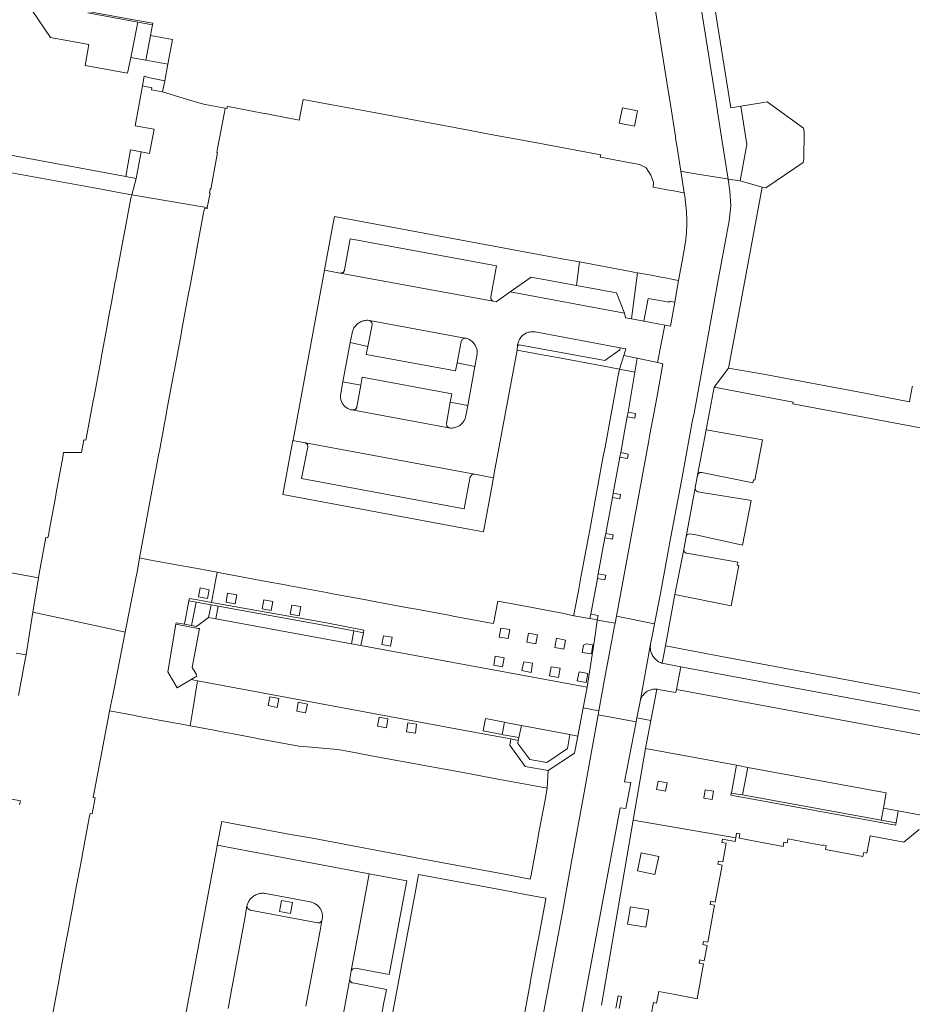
# Model space of a CAD drawing. Extents: x 146402 to 164798, y 455483 to 464134.
# Tile 278 of 575: x 157761 to 157879, y 460118 to 460247. Entities that reach past the tile are written whole.
import ezdxf

# ---------------------------------------------------------------- set-up
doc = ezdxf.new("R2010")
doc.units = 0
doc.header["$LTSCALE"] = 0.2
for name, color, linetype, lineweight in [('B-XX-VH-VERHARDING_ASFALT-GV', 252, 'CONTINUOUS', 18), ('B-XX-VH-VERHARDING_BETONSTRAATSTEEN-GV', 252, 'CONTINUOUS', 18), ('B-XX-VH-VERHARDING_SIERBESTRATING-GV', 252, 'CONTINUOUS', 18), ('B-XX-VH-VERHARDING_STRAATBAKSTEEN-GV', 252, 'CONTINUOUS', 18), ('B-XX-VH-VERHARDING_TEGEL-GV', 252, 'CONTINUOUS', 18)]:
    doc.layers.add(name, color=color, linetype=linetype, lineweight=lineweight)

msp = doc.modelspace()

# ---------------------------------------------------------------- linework, layer by layer
at = {"layer": 'B-XX-VH-VERHARDING_ASFALT-GV'}
for points in [[(157844.37, 460165.016), (157844.388, 460165.149), (157843.007, 460157.611), (157843.023, 460157.686), (157843.055, 460157.809), (157843.095, 460157.93), (157843.143, 460158.048), (157843.198, 460158.162), (157843.259, 460158.273), (157843.328, 460158.38), (157843.404, 460158.483), (157843.485, 460158.58), (157843.573, 460158.672), (157843.666, 460158.758), (157843.765, 460158.839), (157843.868, 460158.913), (157843.976, 460158.98), (157844.088, 460159.04), (157844.203, 460159.094), (157844.321, 460159.139), (157844.443, 460159.178), (157844.566, 460159.208), (157844.691, 460159.231), (157844.817, 460159.246), (157844.944, 460159.253), (157845.071, 460159.252), (157845.198, 460159.243), (157845.293, 460159.231), (157845.387, 460159.215), (157847.731, 460158.816), (157847.806, 460159.216), (157848.361, 460162.195), (157845.911, 460162.653), (157845.814, 460162.687), (157845.69, 460162.738), (157845.569, 460162.796), (157845.452, 460162.861), (157845.339, 460162.933), (157845.231, 460163.012), (157845.127, 460163.097), (157845.029, 460163.188), (157844.936, 460163.285), (157844.85, 460163.387), (157844.769, 460163.494), (157844.695, 460163.606), (157844.628, 460163.722), (157844.568, 460163.841), (157844.515, 460163.964), (157844.47, 460164.091), (157844.432, 460164.219), (157844.402, 460164.35), (157844.38, 460164.482), (157844.365, 460164.615), (157844.359, 460164.749), (157844.361, 460164.883)], [(157906.808, 460151.345), (157848.361, 460162.195), (157847.806, 460159.216), (157906.4, 460148.354)]]:
    msp.add_lwpolyline(points, close=True, dxfattribs=at)
at = {"layer": 'B-XX-VH-VERHARDING_BETONSTRAATSTEEN-GV'}
for points in [[(157844.314, 460253.198), (157846.524, 460239.072), (157846.991, 460236.115), (157847.65, 460231.933), (157847.683, 460231.698), (157847.916, 460230.224), (157848.363, 460227.363), (157849.03, 460227.24), (157851.407, 460226.853), (157854.454, 460226.356), (157854.586, 460226.335), (157853.816, 460231.25), (157853.205, 460235.208), (157853.012, 460236.424), (157850.275, 460253.813)], [(157770.429, 460248.384), (157776.658, 460247.241), (157778.958, 460246.819), (157778.919, 460246.61), (157778.66, 460245.21), (157781.511, 460244.683), (157780.908, 460241.418), (157780.51, 460239.266), (157780.237, 460237.79), (157783.522, 460236.812), (157785.588, 460236.196), (157786.53, 460236.02), (157788.46, 460235.66), (157788.7, 460235.62), (157788.74, 460235.88), (157789.32, 460235.771), (157789.32, 460235.768), (157793.796, 460234.92), (157793.8, 460234.94), (157794.38, 460234.84), (157794.374, 460234.81), (157798.192, 460234.087), (157798.698, 460236.807), (157802.26, 460236.15), (157807.56, 460235.16), (157812.97, 460234.15), (157818.59, 460233.1), (157823.89, 460232.11), (157829.22, 460231.12), (157834.55, 460230.12), (157837.859, 460229.506), (157837.773, 460229.207), (157842.92, 460228.248), (157843.817, 460227.817), (157844.43, 460226.849), (157844.758, 460225.933), (157844.732, 460225.267), (157846.553, 460224.923), (157847.657, 460224.715), (157848.709, 460224.516), (157848.811, 460224.497), (157848.363, 460227.363), (157847.916, 460230.224), (157847.683, 460231.698), (157847.65, 460231.933), (157846.991, 460236.115), (157846.524, 460239.072), (157844.314, 460253.198)], [(157763.077, 460248.485), (157765.479, 460244.957), (157770.547, 460244.02), (157770.04, 460241.277), (157775.625, 460240.244), (157776.059, 460242.316), (157776.33, 460243.608), (157776.953, 460246.971), (157770.389, 460248.175)], [(157765.74, 460116.37), (157766.619, 460121.089), (157766.725, 460121.653), (157767.61, 460126.39), (157767.72, 460126.97), (157768.6, 460131.71), (157768.71, 460132.29), (157769.6, 460137.02), (157769.7, 460137.6), (157770.59, 460142.33), (157770.7, 460142.91), (157770.99, 460142.85), (157771.38, 460144.94), (157771.093, 460144.984), (157773.203, 460156.109), (157773.26, 460156.41), (157773.622, 460158.233), (157773.801, 460159.138), (157775.313, 460166.734), (157773.541, 460167.127), (157763.185, 460169.364), (157762.28, 460163.75), (157762.17, 460163.17), (157761.28, 460158.42)], [(157828.957, 460109.463), (157832.79, 460129.93), (157833.507, 460133.884), (157834.037, 460136.805), (157835.642, 460145.654), (157836.003, 460147.643), (157837.499, 460155.892), (157837.59, 460156.397), (157835.535, 460156.777), (157834.83, 460153.08), (157834.377, 460150.834), (157830.917, 460148.537), (157830.807, 460146.227), (157830.67, 460145.49), (157830.56, 460144.9), (157829.67, 460140.17), (157829.56, 460139.59), (157828.67, 460134.85), (157828.56, 460134.27), (157824.95, 460134.95), (157814.26, 460136.96), (157799.96, 460139.64), (157797.03, 460140.15), (157788, 460141.84), (157787.416, 460138.719), (157799.041, 460136.564), (157807.398, 460134.987), (157812.332, 460134.066), (157810.024, 460121.722), (157805.61, 460122.58), (157805.256, 460122.496), (157805.039, 460122.203), (157804.86, 460121.161), (157804.854, 460121.1), (157804.856, 460121.038), (157804.865, 460120.977), (157804.883, 460120.918), (157804.908, 460120.862), (157804.94, 460120.809), (157804.979, 460120.761), (157805.023, 460120.719), (157805.073, 460120.682), (157805.127, 460120.652), (157805.185, 460120.63), (157805.245, 460120.615), (157805.257, 460120.613), (157809.657, 460119.775), (157809.607, 460119.51), (157809.293, 460117.829), (157808.693, 460114.622)], [(157830.585, 460091.037), (157840.41, 460143.654), (157841.152, 460143.548), (157841.798, 460146.971), (157840.977, 460147.073), (157842.499, 460154.975), (157837.499, 460155.892), (157836.003, 460147.643), (157835.642, 460145.654), (157834.037, 460136.805), (157833.507, 460133.884), (157832.79, 460129.93), (157828.957, 460109.463)], [(157837.93, 460117.68), (157842.107, 460142.039), (157843.72, 460151.45), (157844.433, 460155.131), (157842.595, 460155.471), (157842.499, 460154.975), (157840.977, 460147.073), (157841.798, 460146.971), (157841.152, 460143.548), (157840.41, 460143.654), (157830.585, 460091.037)], [(157910.874, 460136.862), (157876.962, 460143.245), (157876.667, 460141.664), (157876.61, 460141.37), (157854.96, 460145.32), (157855.005, 460145.554), (157855.017, 460145.614), (157855.685, 460149.243), (157843.72, 460151.45), (157842.107, 460142.039), (157855.596, 460139.683), (157855.71, 460140.3), (157856.12, 460140.22), (157856.02, 460139.67), (157861.83, 460138.58), (157861.93, 460139.13), (157862.35, 460139.05), (157862.445, 460139.561), (157867.054, 460138.683), (157867.07, 460138.77), (157867.5, 460138.69), (157867.39, 460138.15), (157872.32, 460137.23), (157872.42, 460137.77), (157872.839, 460137.691), (157873.26, 460139.956), (157877.677, 460139.127), (157879.706, 460140.806)], [(157758.79, 460145.1), (157761.562, 460144.587), (157761.402, 460144.034)], [(157844.46, 460116.45), (157844.76, 460118.04), (157845.18, 460117.96), (157845.47, 460119.497), (157847.4, 460119.13), (157850.5, 460118.54), (157851.36, 460123.11), (157850.79, 460123.22), (157850.87, 460123.64), (157851.44, 460123.54), (157851.82, 460125.56), (157851.25, 460125.67), (157851.33, 460126.08), (157851.9, 460125.97), (157852.81, 460130.84), (157852.24, 460130.95), (157852.32, 460131.37), (157852.89, 460131.26), (157853.81, 460136.12), (157853.24, 460136.22), (157853.31, 460136.64), (157853.88, 460136.53), (157854.35, 460139), (157853.78, 460139.1), (157853.86, 460139.53), (157855.51, 460139.22), (157855.596, 460139.683), (157842.107, 460142.039), (157837.93, 460117.68)], [(157803.762, 460115.204), (157804.275, 460118.051), (157804.86, 460121.161), (157805.039, 460122.203), (157806.27, 460128.791), (157807.398, 460134.987), (157799.041, 460136.564), (157787.416, 460138.719), (157787.401, 460138.641), (157787.218, 460137.663), (157782.528, 460112.564)], [(157788.842, 460117.246), (157789.252, 460119.446), (157791.038, 460129.075), (157791.322, 460130.765), (157791.34, 460130.837), (157791.378, 460130.962), (157791.424, 460131.084), (157791.477, 460131.204), (157791.537, 460131.319), (157791.604, 460131.431), (157791.678, 460131.539), (157791.758, 460131.642), (157791.845, 460131.74), (157791.937, 460131.832), (157792.035, 460131.918), (157792.138, 460131.999), (157792.245, 460132.072), (157792.357, 460132.139), (157792.473, 460132.2), (157792.592, 460132.253), (157792.715, 460132.298), (157792.839, 460132.336), (157792.966, 460132.366), (157793.095, 460132.389), (157793.225, 460132.403), (157793.355, 460132.409), (157793.486, 460132.408), (157793.616, 460132.398), (157793.745, 460132.381), (157799.615, 460131.277), (157799.657, 460131.27), (157799.779, 460131.243), (157799.899, 460131.209), (157800.017, 460131.167), (157800.131, 460131.117), (157800.243, 460131.06), (157800.35, 460130.997), (157800.453, 460130.926), (157800.552, 460130.849), (157800.645, 460130.766), (157800.733, 460130.677), (157800.815, 460130.583), (157800.891, 460130.484), (157800.96, 460130.38), (157801.022, 460130.271), (157801.078, 460130.159), (157801.126, 460130.044), (157801.166, 460129.926), (157801.199, 460129.805), (157801.225, 460129.683), (157801.242, 460129.559), (157801.251, 460129.435), (157801.253, 460129.31), (157801.246, 460129.185), (157801.231, 460129.061), (157801.209, 460128.938), (157801.204, 460128.912), (157801.187, 460128.85), (157800.943, 460127.502), (157799.084, 460117.574)], [(157799.084, 460117.574), (157800.943, 460127.502), (157801.187, 460128.85), (157801.162, 460128.791), (157801.13, 460128.736), (157801.091, 460128.684), (157801.047, 460128.638), (157800.997, 460128.598), (157800.942, 460128.565), (157800.883, 460128.538), (157800.822, 460128.52), (157800.759, 460128.508), (157800.695, 460128.505), (157800.631, 460128.51), (157791.76, 460130.171), (157791.445, 460130.397), (157791.322, 460130.765), (157791.038, 460129.075), (157789.252, 460119.446), (157788.842, 460117.246)], [(157808.693, 460114.622), (157809.293, 460117.829), (157809.607, 460119.51), (157809.657, 460119.775), (157805.257, 460120.613), (157805.245, 460120.615), (157805.185, 460120.63), (157805.127, 460120.652), (157805.073, 460120.682), (157805.023, 460120.719), (157804.979, 460120.761), (157804.94, 460120.809), (157804.908, 460120.862), (157804.883, 460120.918), (157804.865, 460120.977), (157804.856, 460121.038), (157804.854, 460121.1), (157804.86, 460121.161), (157804.275, 460118.051), (157803.762, 460115.204)], [(157839.84, 460117.32), (157840.13, 460118.91), (157840.55, 460118.83), (157840.25, 460117.25)]]:
    msp.add_lwpolyline(points, dxfattribs=at)
for points in [[(157778.919, 460246.61), (157776.953, 460246.971), (157776.33, 460243.608), (157776.059, 460242.316), (157778.015, 460241.954), (157778.66, 460245.21)], [(157778.543, 460239.629), (157777.818, 460239.839), (157777.584, 460238.571), (157778.814, 460238.344), (157778.762, 460238.059), (157780.237, 460237.79), (157780.51, 460239.266)], [(157778.814, 460238.344), (157777.584, 460238.571), (157776.617, 460233.34), (157779.103, 460232.88), (157778.516, 460229.704), (157777.406, 460229.909), (157776.761, 460226.419), (157776.17, 460224.24), (157785.753, 460222.636), (157786.111, 460222.576), (157786.465, 460224.475), (157786.377, 460224.492), (157786.477, 460225.032), (157786.576, 460225.014), (157787.468, 460229.802), (157787.37, 460229.82), (157787.47, 460230.36), (157788.36, 460235.13), (157788.46, 460235.66), (157786.53, 460236.02), (157785.588, 460236.196), (157783.522, 460236.812), (157780.237, 460237.79), (157778.762, 460238.059)], [(157840.271, 460233.692), (157840.688, 460235.697), (157842.692, 460235.28), (157842.276, 460233.276)], [(157775.384, 460226.673), (157759.804, 460229.554), (157759.41, 460227.34), (157772.418, 460224.935), (157774.698, 460224.513), (157776.17, 460224.24), (157776.761, 460226.419)], [(157777.406, 460229.909), (157776.03, 460230.164), (157775.384, 460226.673), (157776.761, 460226.419)], [(157849.03, 460227.24), (157848.363, 460227.363), (157848.811, 460224.497), (157848.844, 460224.284), (157848.88, 460224.073), (157848.942, 460223.675), (157848.995, 460223.275), (157849.041, 460222.874), (157849.079, 460222.472), (157849.109, 460222.069), (157849.131, 460221.666), (157849.145, 460221.263), (157849.151, 460220.859), (157849.149, 460220.455), (157849.139, 460220.052), (157849.121, 460219.649), (157849.095, 460219.246), (157849.06, 460218.844), (157849.019, 460218.442), (157848.969, 460218.042), (157848.911, 460217.642), (157848.845, 460217.244), (157848.487, 460215.31), (157848.07, 460213.005), (157847.56, 460210.161), (157846.99, 460206.988), (157846.25, 460207.122), (157845.29, 460202.195), (157846.016, 460202.049), (157845.193, 460197.579), (157844.297, 460192.717), (157844.107, 460191.685), (157839.899, 460168.834), (157844.923, 460167.851), (157845.708, 460171.817), (157846.846, 460178.093), (157846.888, 460178.34), (157847.051, 460179.288), (157848.457, 460186.647), (157848.638, 460187.63), (157849.921, 460194.615), (157850.107, 460195.55), (157850.958, 460200.134), (157853.264, 460213.089), (157853.586, 460214.706), (157854.704, 460220.839), (157854.959, 460222.789), (157854.834, 460224.752), (157854.586, 460226.335), (157854.454, 460226.356), (157851.407, 460226.853)], [(157856.15, 460226.08), (157854.586, 460226.335), (157854.834, 460224.752), (157854.959, 460222.789), (157854.704, 460220.839), (157853.586, 460214.706), (157853.264, 460213.089), (157850.958, 460200.134), (157850.107, 460195.55), (157849.921, 460194.615), (157848.638, 460187.63), (157848.457, 460186.647), (157847.051, 460179.288), (157846.888, 460178.34), (157846.846, 460178.093), (157845.708, 460171.817), (157844.923, 460167.851), (157844.686, 460166.654), (157844.388, 460165.149), (157844.37, 460165.016), (157844.361, 460164.883), (157844.359, 460164.749), (157844.365, 460164.615), (157844.38, 460164.482), (157844.402, 460164.35), (157844.432, 460164.219), (157844.47, 460164.091), (157844.515, 460163.964), (157844.568, 460163.841), (157844.628, 460163.722), (157844.695, 460163.606), (157844.769, 460163.494), (157844.85, 460163.387), (157844.936, 460163.285), (157845.029, 460163.188), (157845.127, 460163.097), (157845.231, 460163.012), (157845.339, 460162.933), (157845.452, 460162.861), (157845.569, 460162.796), (157845.69, 460162.738), (157845.814, 460162.687), (157845.911, 460162.653), (157846.35, 460164.93), (157847.574, 460171.717), (157848.753, 460177.617), (157848.764, 460177.676), (157849.057, 460179.283), (157849.058, 460179.292), (157849.06, 460179.299), (157849.06, 460179.302), (157849.061, 460179.307), (157849.062, 460179.312), (157849.063, 460179.315), (157849.064, 460179.322), (157849.066, 460179.331), (157849.068, 460179.339), (157849.07, 460179.347), (157850.262, 460185.698), (157850.264, 460185.706), (157850.265, 460185.714), (157850.573, 460187.371), (157850.574, 460187.378), (157850.576, 460187.387), (157850.578, 460187.396), (157850.58, 460187.404), (157850.582, 460187.412), (157851.716, 460193.334), (157852.744, 460198.949), (157854.64, 460201.48), (157855.501, 460206.099), (157859.08, 460225.28)], [(157785.753, 460222.636), (157776.17, 460224.24), (157776.04, 460223.81), (157775.17, 460219.09), (157775.05, 460218.44), (157774.16, 460213.67), (157774.06, 460213.08), (157774.01, 460212.84), (157773.5, 460210.08), (157773.18, 460208.36), (157773.07, 460207.77), (157772.75, 460206.05), (157772.25, 460203.3), (157772.2, 460203.05), (157772.09, 460202.46), (157771.22, 460197.74), (157771.11, 460197.15), (157770.23, 460192.43), (157770.15, 460191.999), (157769.864, 460192.052), (157769.571, 460190.367), (157767.21, 460190.36), (157767.1, 460189.77), (157766.24, 460185.05), (157766.13, 460184.46), (157765.333, 460180.085), (157765.27, 460179.74), (157765.16, 460179.15), (157764.88, 460179.2), (157764.022, 460174.48), (157763.915, 460173.89), (157763.185, 460169.364), (157773.541, 460167.127), (157775.313, 460166.734), (157776.726, 460173.828), (157776.871, 460174.639), (157777.204, 460176.502), (157779.271, 460187.652), (157779.354, 460188.103), (157779.711, 460190.03), (157779.779, 460190.396), (157779.819, 460190.61), (157780.698, 460195.35), (157780.742, 460195.588), (157780.803, 460195.919), (157781.68, 460200.65), (157781.79, 460201.23), (157782.66, 460205.95), (157782.77, 460206.53), (157783.65, 460211.27), (157783.76, 460211.85), (157784.63, 460216.58), (157784.74, 460217.16), (157785.61, 460221.87), (157785.72, 460222.46), (157786.077, 460222.394), (157786.111, 460222.576)], [(157824.155, 460214.915), (157804.904, 460218.459), (157804.143, 460214.378), (157804.129, 460214.316), (157804.108, 460214.257), (157804.079, 460214.201), (157804.044, 460214.148), (157804.002, 460214.101), (157803.954, 460214.059), (157803.902, 460214.024), (157803.845, 460213.996), (157803.786, 460213.975), (157803.724, 460213.961), (157803.57, 460213.962), (157823.701, 460210.273), (157823.692, 460210.277), (157823.684, 460210.28), (157823.676, 460210.284), (157823.667, 460210.288), (157823.659, 460210.293), (157823.651, 460210.297), (157823.642, 460210.302), (157823.634, 460210.306), (157823.626, 460210.311), (157823.619, 460210.316), (157823.611, 460210.321), (157823.603, 460210.326), (157823.595, 460210.331), (157823.588, 460210.337), (157823.58, 460210.342), (157823.573, 460210.348), (157823.566, 460210.354), (157823.559, 460210.36), (157823.552, 460210.366), (157823.545, 460210.372), (157823.538, 460210.379), (157823.531, 460210.385), (157823.525, 460210.392), (157823.518, 460210.398), (157823.512, 460210.405), (157823.505, 460210.412), (157823.499, 460210.419), (157823.493, 460210.426), (157823.488, 460210.433), (157823.482, 460210.441), (157823.476, 460210.448), (157823.471, 460210.456), (157823.465, 460210.463), (157823.46, 460210.471), (157823.455, 460210.479), (157823.45, 460210.487), (157823.445, 460210.495), (157823.44, 460210.503), (157823.436, 460210.511), (157823.432, 460210.519), (157823.427, 460210.527), (157823.423, 460210.536), (157823.419, 460210.544), (157823.416, 460210.552), (157823.412, 460210.561), (157823.408, 460210.57), (157823.405, 460210.578), (157823.402, 460210.587), (157823.399, 460210.596), (157823.396, 460210.605), (157823.393, 460210.614), (157823.391, 460210.622), (157823.388, 460210.631), (157823.386, 460210.641), (157823.384, 460210.65), (157823.382, 460210.659), (157823.38, 460210.668), (157823.378, 460210.677), (157823.377, 460210.686), (157823.376, 460210.695), (157823.374, 460210.705), (157823.374, 460210.714), (157823.373, 460210.723), (157823.372, 460210.733), (157823.372, 460210.742), (157823.371, 460210.751), (157823.371, 460210.76), (157823.371, 460210.77), (157823.371, 460210.779), (157823.371, 460210.788), (157823.372, 460210.798), (157823.372, 460210.807), (157823.373, 460210.816), (157823.374, 460210.825), (157823.375, 460210.835), (157823.377, 460210.844), (157823.378, 460210.853)], [(157842.66, 460214.01), (157835.027, 460215.43), (157834.642, 460212.335), (157839.9, 460211.366), (157840.981, 460208.701), (157841.106, 460208.075), (157841.905, 460207.945)], [(157803.57, 460213.962), (157801.51, 460214.33), (157797.38, 460192.01), (157797.367, 460191.94), (157798.913, 460191.654), (157799.035, 460191.631), (157821.235, 460187.524), (157823.73, 460187.062), (157823.84, 460187.657), (157826.84, 460203.84), (157826.892, 460204.412), (157826.894, 460204.435), (157826.91, 460204.561), (157826.934, 460204.686), (157826.966, 460204.809), (157827.005, 460204.929), (157827.052, 460205.047), (157827.106, 460205.162), (157827.168, 460205.273), (157827.236, 460205.38), (157827.311, 460205.482), (157827.392, 460205.58), (157827.479, 460205.672), (157827.572, 460205.759), (157827.67, 460205.839), (157827.773, 460205.913), (157827.881, 460205.981), (157827.992, 460206.042), (157828.107, 460206.095), (157828.225, 460206.141), (157828.346, 460206.18), (157828.469, 460206.211), (157828.594, 460206.234), (157828.72, 460206.249), (157828.847, 460206.256), (157828.974, 460206.256), (157829.1, 460206.247), (157829.226, 460206.23), (157840.408, 460204.137), (157841.139, 460204.005), (157840.866, 460203.13), (157842.648, 460202.782), (157845.29, 460202.195), (157846.25, 460207.122), (157843.518, 460207.658), (157841.905, 460207.945), (157841.106, 460208.075), (157840.981, 460208.701), (157825.914, 460211.5), (157824.068, 460210.206), (157823.701, 460210.273)], [(157834.642, 460212.335), (157828.673, 460213.435), (157825.914, 460211.5), (157840.981, 460208.701), (157839.9, 460211.366)], [(157844.48, 460213.67), (157842.66, 460214.01), (157841.905, 460207.945), (157843.518, 460207.658), (157844.072, 460210.628), (157846.828, 460210.145), (157846.853, 460210.283), (157847.56, 460210.161), (157848.07, 460213.005), (157847.369, 460213.137), (157846.564, 460213.289), (157845.762, 460213.434), (157845.563, 460213.468)], [(157807.084, 460207.754), (157807.212, 460207.755), (157807.34, 460207.748), (157807.382, 460207.739), (157807.445, 460207.72), (157819.987, 460205.404), (157820.028, 460205.403), (157820.068, 460205.398), (157820.123, 460205.385), (157820.243, 460205.351), (157820.361, 460205.309), (157820.475, 460205.26), (157820.587, 460205.203), (157820.694, 460205.14), (157820.797, 460205.07), (157820.896, 460204.993), (157820.99, 460204.91), (157821.078, 460204.822), (157821.16, 460204.727), (157821.236, 460204.628), (157821.305, 460204.525), (157821.367, 460204.416), (157821.423, 460204.305), (157821.471, 460204.189), (157821.512, 460204.071), (157821.545, 460203.951), (157821.571, 460203.829), (157821.588, 460203.705), (157821.598, 460203.581), (157821.599, 460203.456), (157821.593, 460203.331), (157821.289, 460201.677), (157820.352, 460196.574), (157820.102, 460195.21), (157820.079, 460195.089), (157820.048, 460194.969), (157820.01, 460194.851), (157819.964, 460194.736), (157819.91, 460194.624), (157819.85, 460194.516), (157819.782, 460194.412), (157819.709, 460194.312), (157819.628, 460194.218), (157819.542, 460194.129), (157819.451, 460194.045), (157819.354, 460193.968), (157819.252, 460193.897), (157819.146, 460193.833), (157819.036, 460193.775), (157818.923, 460193.725), (157818.807, 460193.683), (157818.688, 460193.648), (157818.567, 460193.62), (157818.444, 460193.601), (157818.321, 460193.59), (157818.197, 460193.586), (157818.073, 460193.591), (157817.95, 460193.603), (157817.909, 460193.609), (157817.868, 460193.618), (157805.103, 460195.98), (157804.999, 460196.002), (157804.883, 460196.035), (157804.769, 460196.075), (157804.658, 460196.123), (157804.551, 460196.178), (157804.447, 460196.24), (157804.348, 460196.309), (157804.253, 460196.384), (157804.164, 460196.465), (157804.08, 460196.552), (157804.002, 460196.644), (157803.931, 460196.741), (157803.866, 460196.843), (157803.808, 460196.949), (157803.757, 460197.058), (157803.714, 460197.171), (157803.677, 460197.286), (157803.649, 460197.403), (157803.629, 460197.522), (157803.616, 460197.642), (157803.612, 460197.763), (157803.615, 460197.884), (157803.627, 460198.004), (157803.646, 460198.123), (157803.937, 460199.674), (157804.904, 460204.821), (157805.135, 460206.053), (157805.155, 460206.152), (157805.187, 460206.277), (157805.227, 460206.398), (157805.275, 460206.518), (157805.33, 460206.634), (157805.391, 460206.746), (157805.46, 460206.854), (157805.536, 460206.958), (157805.617, 460207.057), (157805.705, 460207.151), (157805.799, 460207.239), (157805.897, 460207.321), (157806.001, 460207.396), (157806.109, 460207.466), (157806.221, 460207.528), (157806.337, 460207.583), (157806.456, 460207.631), (157806.578, 460207.671), (157806.702, 460207.703), (157806.828, 460207.728), (157806.955, 460207.745)], [(157807.34, 460207.748), (157807.212, 460207.755), (157807.084, 460207.754), (157806.955, 460207.745), (157806.828, 460207.728), (157806.702, 460207.703), (157806.578, 460207.671), (157806.456, 460207.631), (157806.337, 460207.583), (157806.221, 460207.528), (157806.109, 460207.466), (157806.001, 460207.396), (157805.897, 460207.321), (157805.799, 460207.239), (157805.705, 460207.151), (157805.617, 460207.057), (157805.536, 460206.958), (157805.46, 460206.854), (157805.391, 460206.746), (157805.33, 460206.634), (157805.275, 460206.518), (157805.227, 460206.398), (157805.187, 460206.277), (157805.155, 460206.152), (157805.135, 460206.053), (157804.904, 460204.821), (157807.221, 460204.305), (157807.795, 460207.142), (157807.799, 460207.208), (157807.795, 460207.274), (157807.783, 460207.339), (157807.763, 460207.402), (157807.736, 460207.462), (157807.702, 460207.519), (157807.661, 460207.571), (157807.614, 460207.618), (157807.562, 460207.659), (157807.506, 460207.693), (157807.445, 460207.72), (157807.382, 460207.739)], [(157819.987, 460205.404), (157807.445, 460207.72), (157807.506, 460207.693), (157807.562, 460207.659), (157807.614, 460207.618), (157807.661, 460207.571), (157807.702, 460207.519), (157807.736, 460207.462), (157807.763, 460207.402), (157807.783, 460207.339), (157807.795, 460207.274), (157807.799, 460207.208), (157807.795, 460207.142), (157807.221, 460204.305), (157807.005, 460203.24), (157818.739, 460201.103), (157818.94, 460202.177), (157819.468, 460204.99), (157819.655, 460205.288)], [(157829.1, 460206.247), (157828.974, 460206.256), (157828.847, 460206.256), (157828.72, 460206.249), (157828.594, 460206.234), (157828.469, 460206.211), (157828.346, 460206.18), (157828.225, 460206.141), (157828.107, 460206.095), (157827.992, 460206.042), (157827.881, 460205.981), (157827.773, 460205.913), (157827.67, 460205.839), (157827.572, 460205.759), (157827.479, 460205.672), (157827.392, 460205.58), (157827.311, 460205.482), (157827.236, 460205.38), (157827.168, 460205.273), (157827.106, 460205.162), (157827.052, 460205.047), (157827.005, 460204.929), (157826.966, 460204.809), (157826.934, 460204.686), (157826.91, 460204.561), (157826.894, 460204.435), (157826.892, 460204.412), (157827.111, 460204.542), (157838.368, 460202.451), (157840.354, 460203.889), (157840.408, 460204.137), (157829.226, 460206.23)], [(157820.028, 460205.403), (157819.987, 460205.404), (157819.655, 460205.288), (157819.468, 460204.99), (157818.94, 460202.177), (157821.289, 460201.677), (157821.593, 460203.331), (157821.599, 460203.456), (157821.598, 460203.581), (157821.588, 460203.705), (157821.571, 460203.829), (157821.545, 460203.951), (157821.512, 460204.071), (157821.471, 460204.189), (157821.423, 460204.305), (157821.367, 460204.416), (157821.305, 460204.525), (157821.236, 460204.628), (157821.16, 460204.727), (157821.078, 460204.822), (157820.99, 460204.91), (157820.896, 460204.993), (157820.797, 460205.07), (157820.694, 460205.14), (157820.587, 460205.203), (157820.475, 460205.26), (157820.361, 460205.309), (157820.243, 460205.351), (157820.123, 460205.385), (157820.068, 460205.398)], [(157838.368, 460202.451), (157827.111, 460204.542), (157826.892, 460204.412), (157826.84, 460203.84), (157830.41, 460203.179), (157831.924, 460202.902), (157838.01, 460201.78), (157840.309, 460201.349), (157840.866, 460203.13), (157841.139, 460204.005), (157840.408, 460204.137), (157840.354, 460203.889)], [(157842.648, 460202.782), (157840.866, 460203.13), (157840.309, 460201.349), (157842.311, 460200.955)], [(157842.311, 460200.955), (157840.309, 460201.349), (157840.15, 460200.5), (157839.39, 460196.37), (157839.17, 460195.19), (157838.4, 460191.06), (157838.18, 460189.88), (157837.42, 460185.75), (157837.2, 460184.57), (157836.43, 460180.44), (157836.218, 460179.3), (157835.444, 460175.131), (157835.232, 460173.99), (157834.94, 460172.42), (157834.353, 460169.274), (157834.296, 460168.972), (157834.285, 460168.901), (157836.12, 460168.58), (157836.423, 460168.527), (157836.53, 460169.103), (157837.403, 460173.824), (157837.51, 460174.403), (157838.386, 460179.145), (157838.493, 460179.724), (157839.366, 460184.455), (157839.474, 460185.034), (157840.357, 460189.773), (157840.463, 460190.352), (157840.833, 460192.369), (157841.023, 460193.393), (157841.335, 460195.077), (157841.433, 460195.666)], [(157806.276, 460199.223), (157803.937, 460199.674), (157803.646, 460198.123), (157803.627, 460198.004), (157803.615, 460197.884), (157803.612, 460197.763), (157803.616, 460197.642), (157803.629, 460197.522), (157803.649, 460197.403), (157803.677, 460197.286), (157803.714, 460197.171), (157803.757, 460197.058), (157803.808, 460196.949), (157803.866, 460196.843), (157803.931, 460196.741), (157804.002, 460196.644), (157804.08, 460196.552), (157804.164, 460196.465), (157804.253, 460196.384), (157804.348, 460196.309), (157804.447, 460196.24), (157804.551, 460196.178), (157804.658, 460196.123), (157804.769, 460196.075), (157804.883, 460196.035), (157804.999, 460196.002), (157805.103, 460195.98), (157805.152, 460195.976), (157805.202, 460195.973), (157805.262, 460195.964), (157805.323, 460195.963), (157805.383, 460195.97), (157805.442, 460195.985), (157805.499, 460196.008), (157805.552, 460196.037), (157805.6, 460196.074), (157805.644, 460196.116), (157805.682, 460196.164), (157805.712, 460196.216), (157805.736, 460196.273), (157805.753, 460196.331), (157805.761, 460196.391)], [(157818.249, 460198.087), (157806.47, 460200.287), (157806.276, 460199.223), (157805.761, 460196.391), (157805.753, 460196.331), (157805.736, 460196.273), (157805.712, 460196.216), (157805.682, 460196.164), (157805.644, 460196.116), (157805.6, 460196.074), (157805.552, 460196.037), (157805.499, 460196.008), (157805.442, 460195.985), (157805.383, 460195.97), (157805.323, 460195.963), (157805.262, 460195.964), (157805.202, 460195.973), (157805.152, 460195.976), (157805.103, 460195.98), (157817.868, 460193.618), (157817.591, 460193.838), (157817.552, 460194.19), (157818.056, 460197.01)], [(157820.352, 460196.574), (157818.056, 460197.01), (157817.552, 460194.19), (157817.591, 460193.838), (157817.868, 460193.618), (157817.909, 460193.609), (157817.95, 460193.603), (157818.073, 460193.591), (157818.197, 460193.586), (157818.321, 460193.59), (157818.444, 460193.601), (157818.567, 460193.62), (157818.688, 460193.648), (157818.807, 460193.683), (157818.923, 460193.725), (157819.036, 460193.775), (157819.146, 460193.833), (157819.252, 460193.897), (157819.354, 460193.968), (157819.451, 460194.045), (157819.542, 460194.129), (157819.628, 460194.218), (157819.709, 460194.312), (157819.782, 460194.412), (157819.85, 460194.516), (157819.91, 460194.624), (157819.964, 460194.736), (157820.01, 460194.851), (157820.048, 460194.969), (157820.079, 460195.089), (157820.102, 460195.21)], [(157841.45, 460195.663), (157841.433, 460195.666), (157841.335, 460195.077), (157842.32, 460194.9), (157842.427, 460195.48)], [(157859.101, 460192.024), (157851.716, 460193.334), (157850.582, 460187.412), (157850.585, 460187.42), (157850.587, 460187.428), (157850.59, 460187.435), (157850.592, 460187.443), (157850.595, 460187.451), (157850.598, 460187.459), (157850.601, 460187.467), (157850.605, 460187.474), (157850.608, 460187.482), (157850.611, 460187.49), (157850.615, 460187.497), (157850.619, 460187.505), (157850.623, 460187.512), (157850.627, 460187.519), (157850.631, 460187.526), (157850.635, 460187.534), (157850.64, 460187.541), (157850.644, 460187.548), (157850.649, 460187.554), (157850.654, 460187.561), (157850.659, 460187.568), (157850.664, 460187.575), (157850.669, 460187.581), (157850.674, 460187.588), (157850.679, 460187.594), (157850.685, 460187.6), (157850.69, 460187.607), (157850.696, 460187.613), (157850.702, 460187.619), (157850.708, 460187.625), (157850.714, 460187.631), (157850.72, 460187.636), (157850.726, 460187.642), (157850.732, 460187.647), (157850.738, 460187.653), (157850.745, 460187.658), (157850.752, 460187.663), (157850.758, 460187.668), (157850.765, 460187.673), (157850.772, 460187.678), (157850.779, 460187.683), (157850.786, 460187.687), (157850.793, 460187.692), (157850.8, 460187.696), (157850.807, 460187.7), (157850.814, 460187.704), (157850.822, 460187.708), (157850.829, 460187.712), (157850.837, 460187.716), (157850.844, 460187.719), (157850.852, 460187.722), (157850.859, 460187.726), (157850.867, 460187.729), (157850.875, 460187.732), (157850.883, 460187.735), (157850.891, 460187.738), (157850.898, 460187.74), (157850.906, 460187.742), (157850.914, 460187.745), (157850.922, 460187.747), (157850.931, 460187.749), (157850.939, 460187.751), (157850.947, 460187.753), (157850.955, 460187.754), (157850.963, 460187.756), (157850.971, 460187.757), (157850.98, 460187.758), (157850.988, 460187.759), (157850.996, 460187.76), (157851.005, 460187.761), (157851.013, 460187.762), (157851.021, 460187.762), (157851.03, 460187.762), (157851.038, 460187.763), (157851.046, 460187.763), (157851.054, 460187.762), (157851.063, 460187.762), (157851.071, 460187.762), (157851.08, 460187.761), (157851.088, 460187.761), (157851.096, 460187.76), (157851.104, 460187.759), (157851.113, 460187.758), (157851.121, 460187.756), (157851.129, 460187.755), (157857.831, 460186.371), (157857.906, 460186.764), (157858.102, 460186.727)], [(157821.235, 460187.524), (157799.035, 460191.631), (157799.28, 460191.423), (157799.315, 460191.104), (157798.511, 460186.932), (157819.897, 460182.95), (157820.653, 460187.151), (157820.871, 460187.451)], [(157841.445, 460190.169), (157840.463, 460190.352), (157840.357, 460189.773), (157841.34, 460189.59)], [(157839.477, 460185.034), (157840.357, 460189.773), (157839.474, 460185.034), (157839.366, 460184.455), (157840.35, 460184.27), (157840.458, 460184.85)], [(157850.262, 460185.69), (157850.262, 460185.698), (157849.07, 460179.347), (157849.068, 460179.339), (157849.066, 460179.331), (157849.064, 460179.322), (157849.063, 460179.315), (157849.062, 460179.312), (157849.061, 460179.307), (157849.06, 460179.302), (157849.06, 460179.299), (157849.058, 460179.292), (157849.057, 460179.283), (157849.221, 460179.58), (157849.543, 460179.688), (157850.327, 460179.556), (157856.293, 460178.215), (157856.489, 460178.178), (157857.602, 460184.074), (157857.405, 460184.111), (157851.4, 460185.061), (157850.661, 460185.201), (157850.653, 460185.202), (157850.645, 460185.203), (157850.637, 460185.204), (157850.63, 460185.206), (157850.622, 460185.207), (157850.614, 460185.209), (157850.606, 460185.211), (157850.599, 460185.213), (157850.591, 460185.215), (157850.583, 460185.217), (157850.576, 460185.219), (157850.568, 460185.222), (157850.561, 460185.225), (157850.553, 460185.227), (157850.546, 460185.23), (157850.539, 460185.233), (157850.531, 460185.236), (157850.524, 460185.24), (157850.517, 460185.243), (157850.51, 460185.246), (157850.503, 460185.25), (157850.496, 460185.254), (157850.489, 460185.258), (157850.482, 460185.262), (157850.475, 460185.266), (157850.468, 460185.27), (157850.462, 460185.274), (157850.455, 460185.279), (157850.449, 460185.283), (157850.442, 460185.288), (157850.436, 460185.293), (157850.43, 460185.298), (157850.424, 460185.303), (157850.418, 460185.308), (157850.412, 460185.313), (157850.406, 460185.319), (157850.4, 460185.324), (157850.394, 460185.33), (157850.389, 460185.335), (157850.383, 460185.341), (157850.378, 460185.347), (157850.373, 460185.353), (157850.367, 460185.359), (157850.362, 460185.365), (157850.355, 460185.374), (157850.353, 460185.377), (157850.348, 460185.384), (157850.343, 460185.39), (157850.339, 460185.397), (157850.334, 460185.403), (157850.33, 460185.41), (157850.326, 460185.417), (157850.322, 460185.424), (157850.318, 460185.43), (157850.314, 460185.437), (157850.31, 460185.444), (157850.307, 460185.451), (157850.303, 460185.459), (157850.3, 460185.466), (157850.297, 460185.473), (157850.294, 460185.48), (157850.291, 460185.488), (157850.288, 460185.495), (157850.286, 460185.503), (157850.283, 460185.51), (157850.281, 460185.518), (157850.278, 460185.525), (157850.276, 460185.533), (157850.274, 460185.541), (157850.272, 460185.549), (157850.271, 460185.556), (157850.269, 460185.564), (157850.268, 460185.572), (157850.266, 460185.58), (157850.265, 460185.587), (157850.264, 460185.595), (157850.263, 460185.603), (157850.262, 460185.611), (157850.262, 460185.619), (157850.261, 460185.627), (157850.261, 460185.635), (157850.261, 460185.643), (157850.261, 460185.651), (157850.261, 460185.659), (157850.261, 460185.667), (157850.261, 460185.674), (157850.262, 460185.683)], [(157838.497, 460179.724), (157839.366, 460184.455), (157838.493, 460179.724), (157838.386, 460179.145), (157839.37, 460178.96), (157839.477, 460179.541)], [(157848.752, 460177.558), (157848.753, 460177.617), (157847.574, 460171.717), (157854.99, 460170.228), (157855.989, 460175.525), (157855.792, 460175.562), (157855.866, 460175.955), (157849.15, 460177.135), (157849.107, 460177.141), (157849.05, 460177.156), (157848.995, 460177.179), (157848.944, 460177.209), (157848.898, 460177.245), (157848.856, 460177.287), (157848.821, 460177.335), (157848.792, 460177.387), (157848.771, 460177.442), (157848.757, 460177.5)], [(157777.64, 460176.43), (157777.204, 460176.502), (157776.871, 460174.639), (157776.726, 460173.828), (157775.313, 460166.734), (157773.801, 460159.138), (157773.622, 460158.233), (157773.26, 460156.41), (157776.37, 460155.83), (157776.95, 460155.72), (157781.69, 460154.83), (157782.27, 460154.72), (157783.841, 460154.427), (157784.153, 460156.282), (157784.838, 460160.353), (157783.966, 460160.514), (157782.129, 460159.429), (157780.898, 460161.526), (157781.971, 460167.778), (157782.008, 460167.993), (157783.091, 460167.791), (157783.701, 460170.849), (157783.766, 460171.173), (157784.8, 460170.995), (157786.64, 460170.666), (157787.051, 460172.749), (157787.42, 460174.62), (157783.59, 460175.33), (157783.01, 460175.43), (157778.22, 460176.32)], [(157788, 460174.51), (157787.42, 460174.62), (157787.051, 460172.749), (157786.64, 460170.666), (157801.8, 460167.96), (157806.69, 460167), (157806.626, 460166.665), (157806.31, 460165), (157836.06, 460159.53), (157837.003, 460165.731), (157837.384, 460168.236), (157837.388, 460168.348), (157837.371, 460168.361), (157836.423, 460168.527), (157836.12, 460168.58), (157834.285, 460168.901), (157832.38, 460169.33), (157831.58, 460169.48), (157828.62, 460170.03), (157824.3, 460170.84), (157823.74, 460167.87), (157823.16, 460167.98), (157818.43, 460168.86), (157817.85, 460168.97), (157813.12, 460169.85), (157812.54, 460169.95), (157807.81, 460170.83), (157807.23, 460170.94), (157802.36, 460171.85), (157801.78, 460171.95), (157796.94, 460172.85), (157796.36, 460172.96), (157793.839, 460173.427)], [(157838.49, 460174.22), (157837.51, 460174.403), (157837.403, 460173.824), (157838.379, 460173.64)], [(157784.948, 460171.375), (157785.165, 460172.558), (157786.345, 460172.334), (157786.131, 460171.152)], [(157784.628, 460170.692), (157783.701, 460170.849), (157783.091, 460167.791), (157784.038, 460167.615)], [(157786.607, 460170.337), (157784.628, 460170.692), (157784.038, 460167.615), (157784.683, 460167.494), (157786.25, 460168.69)], [(157788.582, 460170.682), (157788.767, 460171.87), (157790.002, 460171.663), (157789.78, 460170.469)], [(157793.324, 460169.807), (157793.556, 460171.009), (157794.739, 460170.785), (157794.496, 460169.59)], [(157787.544, 460170.169), (157786.607, 460170.337), (157786.25, 460168.69), (157787.227, 460168.51)], [(157801.398, 460167.683), (157787.544, 460170.169), (157787.227, 460168.51), (157805.06, 460165.23), (157805.389, 460166.9)], [(157797.022, 460169.125), (157797.207, 460170.291), (157798.402, 460170.107), (157798.182, 460168.9)], [(157837.4, 460168.34), (157837.388, 460168.348), (157837.384, 460168.236), (157837.003, 460165.731), (157836.06, 460159.53), (157835.535, 460156.777), (157837.59, 460156.397), (157838.3, 460160.31), (157839.262, 460165.411), (157839.396, 460166.123), (157839.49, 460166.62), (157839.626, 460167.355), (157839.729, 460167.911)], [(157837.479, 460168.926), (157836.53, 460169.103), (157836.423, 460168.527), (157837.371, 460168.361)], [(157844.923, 460167.851), (157839.899, 460168.834), (157839.729, 460167.911), (157839.626, 460167.355), (157839.49, 460166.62), (157839.396, 460166.123), (157839.262, 460165.411), (157838.3, 460160.31), (157837.59, 460156.397), (157837.499, 460155.892), (157842.499, 460154.975), (157842.595, 460155.471), (157843.007, 460157.611), (157844.388, 460165.149), (157844.686, 460166.654)], [(157784.922, 460167.234), (157781.971, 460167.778), (157780.898, 460161.526), (157782.129, 460159.429), (157783.966, 460160.514), (157784.739, 460160.971), (157784.635, 460161.153), (157784.686, 460161.194), (157784.137, 460162.119), (157785.067, 460167.207)], [(157806.626, 460166.665), (157805.389, 460166.9), (157805.06, 460165.23), (157806.31, 460165)], [(157824.485, 460166.101), (157824.696, 460167.28), (157825.874, 460167.086), (157825.656, 460165.924)], [(157810.43, 460166.08), (157810.211, 460164.89), (157809.042, 460165.11), (157809.257, 460166.283)], [(157828.115, 460165.428), (157828.32, 460166.625), (157829.511, 460166.392), (157829.294, 460165.222)], [(157831.805, 460164.744), (157832.009, 460165.942), (157833.201, 460165.695), (157832.999, 460164.531)], [(157835.582, 460165.051), (157835.935, 460165.198), (157836.798, 460165.06), (157836.617, 460163.892), (157835.394, 460164.082)], [(157823.781, 460162.402), (157823.969, 460163.581), (157825.156, 460163.357), (157824.942, 460162.168)], [(157827.469, 460161.684), (157827.71, 460162.862), (157828.885, 460162.661), (157828.677, 460161.448)], [(157831.109, 460161.011), (157831.305, 460162.187), (157832.509, 460161.993), (157832.279, 460160.794)], [(157822.339, 460153.396), (157784.838, 460160.353), (157784.153, 460156.282), (157783.841, 460154.427), (157786.99, 460153.84), (157787.57, 460153.73), (157789.978, 460153.276), (157792.29, 460152.84), (157792.87, 460152.73), (157798.155, 460151.754), (157799.826, 460151.612), (157803.217, 460151.324), (157804.76, 460151.04), (157807.68, 460150.5), (157810.07, 460150.06), (157812.99, 460149.52), (157815.38, 460149.08), (157818.3, 460148.54), (157820.69, 460148.1), (157823.61, 460147.56), (157826, 460147.12), (157828.92, 460146.58), (157830.807, 460146.227), (157830.917, 460148.537), (157827.892, 460149.066), (157825.876, 460151.892), (157826.002, 460152.717)], [(157834.757, 460160.348), (157834.984, 460161.524), (157836.164, 460161.328), (157835.944, 460160.145)], [(157845.071, 460159.252), (157844.944, 460159.253), (157844.817, 460159.246), (157844.691, 460159.231), (157844.566, 460159.208), (157844.443, 460159.178), (157844.321, 460159.139), (157844.203, 460159.094), (157844.088, 460159.04), (157843.976, 460158.98), (157843.868, 460158.913), (157843.765, 460158.839), (157843.666, 460158.758), (157843.573, 460158.672), (157843.485, 460158.58), (157843.404, 460158.483), (157843.328, 460158.38), (157843.259, 460158.273), (157843.198, 460158.162), (157843.143, 460158.048), (157843.095, 460157.93), (157843.055, 460157.809), (157843.023, 460157.686), (157843.007, 460157.611), (157842.595, 460155.471), (157844.433, 460155.131), (157844.96, 460157.85), (157845.198, 460159.243)], [(157795.505, 460158.023), (157795.291, 460156.843), (157794.108, 460157.086), (157794.332, 460158.254)], [(157799.268, 460157.298), (157799.029, 460156.138), (157797.894, 460156.346), (157798.072, 460157.543)], [(157809.851, 460155.351), (157809.666, 460154.155), (157808.471, 460154.389), (157808.707, 460155.567)], [(157813.622, 460154.648), (157813.473, 460153.444), (157812.315, 460153.652), (157812.484, 460154.839)], [(157825.33, 460154.88), (157825.193, 460154.906), (157824.897, 460153.28), (157825.022, 460153.257), (157826.594, 460152.963), (157827.055, 460152.876), (157827.4, 460154.488), (157826.901, 460154.582)], [(157833.94, 460153.249), (157833.788, 460153.278), (157833.452, 460151.431), (157830.73, 460149.589), (157828.533, 460149.99), (157826.958, 460152.119), (157826.989, 460152.517), (157826.002, 460152.717), (157825.876, 460151.892), (157827.892, 460149.066), (157830.917, 460148.537), (157834.377, 460150.834), (157834.83, 460153.08)], [(157857.16, 460148.97), (157855.685, 460149.243), (157855.017, 460145.614), (157855.005, 460145.554), (157856.492, 460145.346)], [(157875.38, 460145.61), (157857.16, 460148.97), (157856.492, 460145.346), (157874.72, 460142.019), (157875.02, 460143.61)], [(157845.183, 460146.065), (157845.393, 460147.157), (157846.563, 460146.931), (157846.353, 460145.839)], [(157851.397, 460144.924), (157851.572, 460146.009), (157852.644, 460145.836), (157852.469, 460144.751)], [(157876.962, 460143.245), (157875.02, 460143.61), (157874.72, 460142.019), (157876.667, 460141.664)], [(157842.665, 460135.383), (157843.168, 460137.724), (157845.468, 460137.23), (157844.965, 460134.889)], [(157812.332, 460134.066), (157807.398, 460134.987), (157806.27, 460128.791), (157805.039, 460122.203), (157805.256, 460122.496), (157805.61, 460122.58), (157810.024, 460121.722)], [(157813.88, 460134.89), (157824.56, 460132.9), (157828.18, 460132.227), (157830.64, 460131.77), (157830.53, 460131.19), (157829.65, 460126.45), (157829.54, 460125.87), (157828.66, 460121.14), (157828.55, 460120.56), (157827.67, 460115.82), (157827.56, 460115.24), (157826.68, 460110.5), (157826.57, 460109.92), (157809.81, 460113.05), (157813.511, 460132.909)], [(157841.376, 460128.343), (157841.759, 460130.636), (157844.164, 460130.234), (157843.781, 460127.941)]]:
    msp.add_lwpolyline(points, close=True, dxfattribs=at)
at = {"layer": 'B-XX-VH-VERHARDING_SIERBESTRATING-GV'}
msp.add_lwpolyline([(157760.99, 460163.99), (157762.28, 460163.75), (157763.185, 460169.364), (157763.915, 460173.89), (157753.62, 460175.77)], dxfattribs=at)
at = {"layer": 'B-XX-VH-VERHARDING_STRAATBAKSTEEN-GV'}
msp.add_lwpolyline([(157864.51, 460233.02), (157859.72, 460236.49), (157859.24, 460236.41), (157856.26, 460235.918), (157857.07, 460230.88), (157856.15, 460226.08), (157859.08, 460225.28), (157859.56, 460225.19), (157864.44, 460228.49), (157864.53, 460229), (157864.58, 460232.56)], close=True, dxfattribs=at)
at = {"layer": 'B-XX-VH-VERHARDING_TEGEL-GV'}
for points in [[(157852.678, 460250), (157851.88, 460255.04), (157850.135, 460254.784), (157850.275, 460253.813), (157853.012, 460236.424), (157853.205, 460235.208), (157853.816, 460231.25), (157854.586, 460226.335), (157856.15, 460226.08), (157857.07, 460230.88), (157856.26, 460235.918), (157854.94, 460235.7)], [(157781.511, 460244.683), (157778.66, 460245.21), (157778.015, 460241.954), (157780.908, 460241.418)], [(157832.724, 460215.858), (157802.849, 460221.416), (157802.45, 460219.36), (157801.65, 460215.078), (157801.51, 460214.33), (157803.57, 460213.962), (157803.724, 460213.961), (157803.786, 460213.975), (157803.845, 460213.996), (157803.902, 460214.024), (157803.954, 460214.059), (157804.002, 460214.101), (157804.044, 460214.148), (157804.079, 460214.201), (157804.108, 460214.257), (157804.129, 460214.316), (157804.143, 460214.378), (157804.904, 460218.459), (157824.155, 460214.915), (157823.378, 460210.853), (157823.377, 460210.844), (157823.375, 460210.835), (157823.374, 460210.825), (157823.373, 460210.816), (157823.372, 460210.807), (157823.372, 460210.798), (157823.371, 460210.788), (157823.371, 460210.779), (157823.371, 460210.77), (157823.371, 460210.76), (157823.371, 460210.751), (157823.372, 460210.742), (157823.372, 460210.733), (157823.373, 460210.723), (157823.374, 460210.714), (157823.374, 460210.705), (157823.376, 460210.695), (157823.377, 460210.686), (157823.378, 460210.677), (157823.38, 460210.668), (157823.382, 460210.659), (157823.384, 460210.65), (157823.386, 460210.641), (157823.388, 460210.631), (157823.391, 460210.622), (157823.393, 460210.614), (157823.396, 460210.605), (157823.399, 460210.596), (157823.402, 460210.587), (157823.405, 460210.578), (157823.408, 460210.57), (157823.412, 460210.561), (157823.416, 460210.552), (157823.419, 460210.544), (157823.423, 460210.536), (157823.427, 460210.527), (157823.432, 460210.519), (157823.436, 460210.511), (157823.44, 460210.503), (157823.445, 460210.495), (157823.45, 460210.487), (157823.455, 460210.479), (157823.46, 460210.471), (157823.465, 460210.463), (157823.471, 460210.456), (157823.476, 460210.448), (157823.482, 460210.441), (157823.488, 460210.433), (157823.493, 460210.426), (157823.499, 460210.419), (157823.505, 460210.412), (157823.512, 460210.405), (157823.518, 460210.398), (157823.525, 460210.392), (157823.531, 460210.385), (157823.538, 460210.379), (157823.545, 460210.372), (157823.552, 460210.366), (157823.559, 460210.36), (157823.566, 460210.354), (157823.573, 460210.348), (157823.58, 460210.342), (157823.588, 460210.337), (157823.595, 460210.331), (157823.603, 460210.326), (157823.611, 460210.321), (157823.619, 460210.316), (157823.626, 460210.311), (157823.634, 460210.306), (157823.642, 460210.302), (157823.651, 460210.297), (157823.659, 460210.293), (157823.667, 460210.288), (157823.676, 460210.284), (157823.684, 460210.28), (157823.692, 460210.277), (157823.701, 460210.273), (157824.068, 460210.206), (157825.914, 460211.5), (157828.673, 460213.435), (157834.642, 460212.335), (157835.027, 460215.43), (157834.237, 460215.577)], [(157798.913, 460191.654), (157797.367, 460191.94), (157797.235, 460191.228), (157796.05, 460184.83), (157820.49, 460180.31), (157822.42, 460179.95), (157823.593, 460186.319), (157823.7, 460186.9), (157823.73, 460187.062), (157821.235, 460187.524), (157820.871, 460187.451), (157820.653, 460187.151), (157819.897, 460182.95), (157798.511, 460186.932), (157799.315, 460191.104), (157799.28, 460191.423), (157799.035, 460191.631)], [(157825.193, 460154.906), (157822.69, 460155.38), (157822.39, 460153.75), (157824.897, 460153.28)], [(157833.788, 460153.278), (157827.4, 460154.488), (157827.055, 460152.876), (157826.989, 460152.517), (157826.958, 460152.119), (157828.533, 460149.99), (157830.73, 460149.589), (157833.452, 460151.431)], [(157793.486, 460132.408), (157793.355, 460132.409), (157793.225, 460132.403), (157793.095, 460132.389), (157792.966, 460132.366), (157792.839, 460132.336), (157792.715, 460132.298), (157792.592, 460132.253), (157792.473, 460132.2), (157792.357, 460132.139), (157792.245, 460132.072), (157792.138, 460131.999), (157792.035, 460131.918), (157791.937, 460131.832), (157791.845, 460131.74), (157791.758, 460131.642), (157791.678, 460131.539), (157791.604, 460131.431), (157791.537, 460131.319), (157791.477, 460131.204), (157791.424, 460131.084), (157791.378, 460130.962), (157791.34, 460130.837), (157791.322, 460130.765), (157791.445, 460130.397), (157791.76, 460130.171), (157800.631, 460128.51), (157800.695, 460128.505), (157800.759, 460128.508), (157800.822, 460128.52), (157800.883, 460128.538), (157800.942, 460128.565), (157800.997, 460128.598), (157801.047, 460128.638), (157801.091, 460128.684), (157801.13, 460128.736), (157801.162, 460128.791), (157801.187, 460128.85), (157801.204, 460128.912), (157801.209, 460128.938), (157801.231, 460129.061), (157801.246, 460129.185), (157801.253, 460129.31), (157801.251, 460129.435), (157801.242, 460129.559), (157801.225, 460129.683), (157801.199, 460129.805), (157801.166, 460129.926), (157801.126, 460130.044), (157801.078, 460130.159), (157801.022, 460130.271), (157800.96, 460130.38), (157800.891, 460130.484), (157800.815, 460130.583), (157800.733, 460130.677), (157800.645, 460130.766), (157800.552, 460130.849), (157800.453, 460130.926), (157800.35, 460130.997), (157800.243, 460131.06), (157800.131, 460131.117), (157800.017, 460131.167), (157799.899, 460131.209), (157799.779, 460131.243), (157799.657, 460131.27), (157799.615, 460131.277), (157793.745, 460132.381), (157793.616, 460132.398)], [(157795.589, 460130.006), (157795.864, 460131.458), (157797.316, 460131.183), (157797.041, 460129.731)]]:
    msp.add_lwpolyline(points, close=True, dxfattribs=at)
for points in [[(157878.817, 460199.1), (157878.79, 460198.95), (157878.535, 460197.559), (157878.44, 460197.04), (157872.33, 460198.21), (157859.24, 460200.66), (157854.64, 460201.48), (157852.744, 460198.949), (157859.895, 460197.583), (157863.138, 460196.971), (157863.101, 460196.775), (157880.825, 460193.432)], [(157904.03, 460154.186), (157853.732, 460163.555), (157846.35, 460164.93), (157845.911, 460162.653), (157848.361, 460162.195), (157906.808, 460151.345)]]:
    msp.add_lwpolyline(points, dxfattribs=at)

doc.saveas('drawing.dxf')
